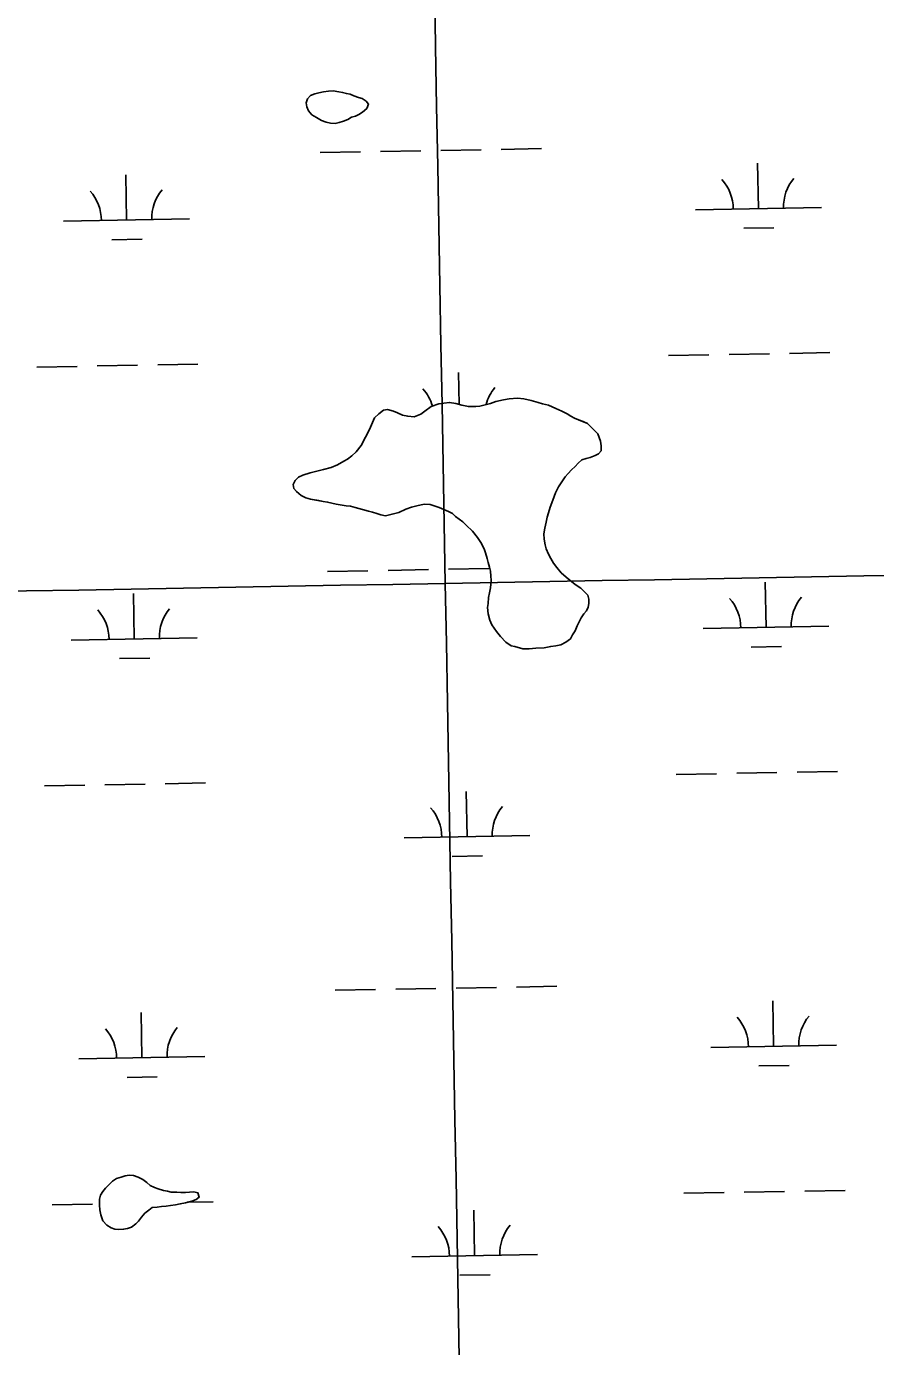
# Model space of a CAD drawing. Extents: x 3925854 to 3964121, y 224593 to 250589.
# Drawn here: x 3940315 to 3940989, y 235672 to 236720 of the extents above; entities that cross this region are included whole.
import ezdxf

# ---------------------------------------------------------------- set-up
doc = ezdxf.new("R2010")
doc.units = 0
for name, color, linetype in [('V-GRID-MAJR', 7, 'Continuous'), ('V-TOPO-SHOR', 7, 'Continuous'), ('V-WETL-SWMP', 7, 'Continuous')]:
    doc.layers.add(name, color=color, linetype=linetype)

msp = doc.modelspace()

# ---------------------------------------------------------------- linework, layer by layer
at = {"layer": 'V-GRID-MAJR'}
for points in [[(3940756.893, 230221.23), (3940647.643, 236278.076), (3940538.337, 242338.005), (3940429.031, 248397.924), (3940428.975, 248401.018)], [(3930006.603, 236087.686), (3935327.129, 236182.494), (3940647.643, 236278.076), (3945968.142, 236374.431), (3951288.627, 236471.56), (3956609.098, 236569.464), (3961929.554, 236668.141), (3961929.555, 236668.141)]]:
    msp.add_spline(points, degree=3, dxfattribs=at)
at = {"layer": 'V-TOPO-SHOR'}
for points in [[(3940585.24, 236655.279), (3940581.884, 236652.283), (3940579.094, 236650.384), (3940576.313, 236649.041), (3940573.261, 236648.25), (3940570.198, 236646.632), (3940566.863, 236645.295), (3940563.257, 236644.236), (3940560.205, 236643.448), (3940556.611, 236643.497), (3940553.029, 236644.373), (3940549.455, 236645.803), (3940545.339, 236648.068), (3940541.775, 236650.327), (3940539.052, 236653.405), (3940537.71, 236656.463), (3940537.2, 236659.786), (3940538.347, 236662.811), (3940540.596, 236665.545), (3940543.93, 236666.885), (3940547.258, 236667.669), (3940550.86, 236668.452), (3940555.014, 236668.949), (3940558.61, 236669.177), (3940563.026, 236668.566), (3940566.059, 236667.972), (3940569.088, 236667.104), (3940572.121, 236666.51), (3940575.146, 236665.365), (3940578.721, 236663.936), (3940581.75, 236663.065), (3940584.763, 236661.091), (3940586.666, 236658.576), (3940585.24, 236655.279)], [(3940771.455, 236387.298), (3940770.953, 236391.177), (3940768.819, 236397.01), (3940764.182, 236401.769), (3940760.633, 236405.134), (3940757.059, 236406.564), (3940753.483, 236407.993), (3940750.186, 236409.418), (3940747.442, 236410.838), (3940744.425, 236412.812), (3940740.307, 236414.803), (3940735.361, 236417.08), (3940729.589, 236419.644), (3940724.906, 236420.811), (3940721.324, 236421.688), (3940715.819, 236423.421), (3940710.029, 236424.602), (3940705.06, 236425.221), (3940698.421, 236424.756), (3940693.989, 236423.986), (3940687.888, 236422.683), (3940683.446, 236421.086), (3940679.284, 236420.033), (3940675.125, 236418.985), (3940671.801, 236418.475), (3940665.997, 236418.553), (3940660.76, 236419.726), (3940656.076, 236420.895), (3940651.112, 236421.79), (3940646.408, 236421.301), (3940642.531, 236420.797), (3940636.42, 236418.667), (3940631.394, 236414.864), (3940628.322, 236412.417), (3940623.04, 236410.277), (3940617.797, 236410.897), (3940613.662, 236411.782), (3940609.814, 236413.492), (3940606.517, 236414.917), (3940601.833, 236416.087), (3940598.509, 236415.577), (3940594.878, 236412.861), (3940591.519, 236409.588), (3940589.813, 236406.017), (3940587.526, 236400.243), (3940584.405, 236394.204), (3940580.722, 236387.617), (3940576.788, 236382.694), (3940573.427, 236379.421), (3940570.075, 236376.702), (3940567.013, 236375.084), (3940562.002, 236372.384), (3940556.996, 236370.24), (3940550.893, 236368.663), (3940546.734, 236367.613), (3940540.354, 236366.038), (3940534.526, 236364.18), (3940531.187, 236362.566), (3940528.386, 236359.838), (3940526.96, 236356.541), (3940527.472, 236353.494), (3940529.375, 236350.981), (3940533.205, 236347.888), (3940536.774, 236346.182), (3940540.629, 236345.025), (3940547.248, 236343.833), (3940550.557, 236343.235), (3940554.143, 236342.635), (3940561.035, 236341.163), (3940564.068, 236340.569), (3940569.03, 236339.674), (3940572.344, 236339.352), (3940576.202, 236338.474), (3940581.984, 236336.737), (3940586.668, 236335.57), (3940589.973, 236334.697), (3940593.275, 236333.546), (3940596.58, 236332.674), (3940600.162, 236331.797), (3940605.431, 236333.11), (3940610.701, 236334.423), (3940616.265, 236337.112), (3940620.71, 236338.711), (3940625.145, 236339.76), (3940630.97, 236341.064), (3940635.664, 236340.724), (3940639.518, 236339.567), (3940642.82, 236338.418), (3940650.242, 236335.281), (3940653.26, 236333.581), (3940655.718, 236331.336), (3940661.467, 236327.113), (3940664.195, 236324.314), (3940669.382, 236319.546), (3940673.185, 236314.52), (3940675.899, 236310.615), (3940678.596, 236305.601), (3940679.657, 236302.271), (3940680.982, 236297.831), (3940681.771, 236294.78), (3940682.825, 236290.897)], [(3940682.825, 236290.897), (3940683.614, 236287.843), (3940683.839, 236283.97), (3940684.071, 236280.65), (3940683.438, 236274.578), (3940682.834, 236270.716), (3940681.953, 236266.857), (3940681.615, 236262.163), (3940681.293, 236258.849), (3940681.781, 236253.869), (3940683.098, 236248.876), (3940684.707, 236245.261), (3940688.23, 236239.961), (3940691.497, 236236.047), (3940695.859, 236231.566), (3940699.965, 236228.472), (3940702.998, 236227.88), (3940709.333, 236226.137), (3940714.307, 236226.071), (3940719.566, 236226.555), (3940726.206, 236227.017), (3940731.471, 236228.054), (3940735.348, 236228.555), (3940739.506, 236229.33), (3940743.403, 236231.49), (3940747.032, 236234.206), (3940748.732, 236237.225), (3940750.71, 236240.516), (3940752.42, 236244.362), (3940754.122, 236247.657), (3940755.546, 236250.68), (3940757.801, 236253.965), (3940759.767, 236256.429), (3940761.186, 236259.173), (3940761.78, 236262.206), (3940761.546, 236265.526), (3940760.762, 236268.854), (3940758.034, 236271.654), (3940755.306, 236274.455), (3940750.921, 236277.277), (3940746.545, 236280.653), (3940743.536, 236283.18), (3940739.711, 236286.549), (3940736.174, 236290.741), (3940733.73, 236294.091), (3940731.57, 236297.989), (3940729.679, 236301.331), (3940727.799, 236305.503), (3940727.013, 236308.831), (3940726.245, 236313.263), (3940726.024, 236317.412), (3940726.638, 236322.104), (3940727.806, 236326.788), (3940728.686, 236330.646), (3940729.563, 236334.228), (3940731.003, 236338.631), (3940733.012, 236344.134), (3940735.299, 236349.908), (3940737.577, 236354.854), (3940740.114, 236358.689), (3940742.934, 236362.8), (3940745.179, 236365.257), (3940747.982, 236368.262), (3940750.782, 236370.988), (3940753.305, 236373.72), (3940756.103, 236376.169), (3940759.435, 236377.23), (3940762.763, 236378.016), (3940766.652, 236379.622), (3940769.435, 236380.968), (3940771.403, 236383.429), (3940771.455, 236387.298)], [(3940414.853, 235782.368), (3940412.199, 235780.33), (3940409.127, 235777.883), (3940406.321, 235774.741), (3940403.931, 235771.733), (3940401.827, 235769.547), (3940398.475, 235766.828), (3940395.284, 235765.902), (3940392.097, 235765.255), (3940388.499, 235765.025), (3940385.187, 235765.345), (3940382.158, 235766.215), (3940378.73, 235768.333), (3940375.736, 235771.829), (3940374.003, 235776.691), (3940373.364, 235780.568), (3940373.002, 235784.443), (3940373.063, 235789.141), (3940373.794, 235792.172), (3940375.773, 235795.326), (3940377.876, 235797.785), (3940380.962, 235801.06), (3940383.342, 235803.378), (3940386.547, 235805.41), (3940390.158, 235806.606), (3940393.488, 235807.667), (3940396.675, 235808.179), (3940399.986, 235807.857), (3940403.703, 235806.702), (3940407.408, 235804.72), (3940410.693, 235802.326), (3940413.29, 235800.079), (3940416.583, 235798.24), (3940419.61, 235797.232), (3940423.88, 235796.069), (3940426.911, 235795.338), (3940429.942, 235794.744), (3940434.503, 235794.685), (3940437.678, 235794.365), (3940441.411, 235794.455), (3940444.592, 235794.552), (3940448.053, 235794.918), (3940451.221, 235794.187), (3940452.28, 235790.578), (3940449.767, 235788.815), (3940446.296, 235787.617), (3940441.442, 235786.3), (3940437.145, 235785.389), (3940433.404, 235784.608), (3940429.385, 235783.972), (3940426.063, 235783.601), (3940422.328, 235783.236), (3940418.73, 235782.87), (3940414.853, 235782.368)]]:
    msp.add_lwpolyline(points, dxfattribs=at)
at = {"layer": 'V-WETL-SWMP'}
for p, q in [((3940537.201, 236659.786), (3940538.347, 236662.812)), ((3940537.71, 236656.462), (3940537.201, 236659.786)), ((3940538.347, 236662.812), (3940540.595, 236665.546)), ((3940540.595, 236665.546), (3940543.93, 236666.884)), ((3940543.93, 236666.884), (3940547.257, 236667.669)), ((3940547.257, 236667.669), (3940550.861, 236668.451)), ((3940550.861, 236668.451), (3940555.014, 236668.949)), ((3940555.014, 236668.949), (3940558.611, 236669.177)), ((3940558.611, 236669.177), (3940563.026, 236668.566)), ((3940563.026, 236668.566), (3940566.058, 236667.973)), ((3940566.058, 236667.973), (3940569.088, 236667.103)), ((3940569.088, 236667.103), (3940572.121, 236666.51)), ((3940572.121, 236666.51), (3940575.146, 236665.365)), ((3940575.146, 236665.365), (3940578.721, 236663.935)), ((3940578.721, 236663.935), (3940581.75, 236663.066)), ((3940581.75, 236663.066), (3940584.764, 236661.091)), ((3940584.764, 236661.091), (3940586.666, 236658.577)), ((3940539.052, 236653.404), (3940537.71, 236656.462)), ((3940541.775, 236650.327), (3940539.052, 236653.404)), ((3940545.339, 236648.068), (3940541.775, 236650.327)), ((3940579.094, 236650.385), (3940576.312, 236649.04)), ((3940581.883, 236652.283), (3940579.094, 236650.385)), ((3940585.24, 236655.279), (3940581.883, 236652.283)), ((3940586.666, 236658.577), (3940585.24, 236655.279)), ((3940549.455, 236645.802), (3940545.339, 236648.068)), ((3940553.03, 236644.373), (3940549.455, 236645.802)), ((3940556.612, 236643.496), (3940553.03, 236644.373)), ((3940560.205, 236643.448), (3940556.612, 236643.496)), ((3940563.256, 236644.237), (3940560.205, 236643.448)), ((3940566.863, 236645.295), (3940563.256, 236644.237)), ((3940570.198, 236646.633), (3940566.863, 236645.295)), ((3940573.261, 236648.251), (3940570.198, 236646.633)), ((3940576.312, 236649.04), (3940573.261, 236648.251)), ((3940548.189, 236620.198), (3940580.184, 236620.78)), ((3940596.181, 236621.071), (3940628.176, 236621.653)), ((3940644.173, 236621.943), (3940676.168, 236622.525)), ((3940692.165, 236622.816), (3940724.16, 236623.398)), ((3940896.37, 236575.779), (3940895.716, 236611.773)), ((3940394.545, 236566.654), (3940393.891, 236602.648)), ((3940846.379, 236574.87), (3940946.362, 236576.688)), ((3940344.553, 236565.745), (3940444.537, 236567.563)), ((3940884.653, 236560.132), (3940908.649, 236560.569)), ((3940382.828, 236551.007), (3940406.824, 236551.444)), ((3940873.065, 236459.904), (3940905.06, 236460.486)), ((3940921.057, 236460.777), (3940953.052, 236461.358)), ((3940323.248, 236449.907), (3940355.243, 236450.488)), ((3940371.24, 236450.779), (3940403.235, 236451.361)), ((3940419.232, 236451.652), (3940451.227, 236452.234)), ((3940825.073, 236459.031), (3940857.068, 236459.613)), ((3940658.687, 236420.244), (3940658.226, 236445.566)), ((3940631.394, 236414.864), (3940636.42, 236418.668)), ((3940636.42, 236418.668), (3940642.53, 236420.798)), ((3940642.53, 236420.798), (3940646.407, 236421.3)), ((3940646.407, 236421.3), (3940651.113, 236421.79)), ((3940651.113, 236421.79), (3940656.076, 236420.895)), ((3940656.076, 236420.895), (3940660.76, 236419.727)), ((3940660.76, 236419.727), (3940665.997, 236418.552)), ((3940665.997, 236418.552), (3940671.801, 236418.475)), ((3940671.801, 236418.475), (3940675.125, 236418.984)), ((3940675.125, 236418.984), (3940683.445, 236421.085)), ((3940683.445, 236421.085), (3940687.889, 236422.684)), ((3940687.889, 236422.684), (3940693.988, 236423.986)), ((3940693.988, 236423.986), (3940698.421, 236424.756)), ((3940698.421, 236424.756), (3940705.061, 236425.221)), ((3940705.061, 236425.221), (3940710.029, 236424.602)), ((3940710.029, 236424.602), (3940715.818, 236423.42)), ((3940715.818, 236423.42), (3940721.324, 236421.688)), ((3940721.324, 236421.688), (3940724.906, 236420.812)), ((3940724.906, 236420.812), (3940729.59, 236419.644)), ((3940729.59, 236419.644), (3940735.361, 236417.079)), ((3940589.813, 236406.017), (3940591.519, 236409.588)), ((3940591.519, 236409.588), (3940594.879, 236412.861)), ((3940594.879, 236412.861), (3940598.509, 236415.577)), ((3940598.509, 236415.577), (3940601.833, 236416.086)), ((3940601.833, 236416.086), (3940606.517, 236414.918)), ((3940606.517, 236414.918), (3940609.815, 236413.492)), ((3940609.815, 236413.492), (3940613.662, 236411.782)), ((3940613.662, 236411.782), (3940617.797, 236410.898)), ((3940617.797, 236410.898), (3940623.041, 236410.276)), ((3940623.041, 236410.276), (3940628.321, 236412.417)), ((3940628.321, 236412.417), (3940631.394, 236414.864)), ((3940735.361, 236417.079), (3940740.306, 236414.802)), ((3940740.306, 236414.802), (3940744.426, 236412.813)), ((3940744.426, 236412.813), (3940747.441, 236410.838)), ((3940747.441, 236410.838), (3940750.186, 236409.419)), ((3940750.186, 236409.419), (3940753.484, 236407.993)), ((3940584.404, 236394.203), (3940587.525, 236400.243)), ((3940587.525, 236400.243), (3940589.813, 236406.017)), ((3940753.484, 236407.993), (3940760.633, 236405.134)), ((3940760.633, 236405.134), (3940764.182, 236401.77)), ((3940764.182, 236401.77), (3940768.819, 236397.009)), ((3940576.788, 236382.694), (3940580.723, 236387.617)), ((3940580.723, 236387.617), (3940584.404, 236394.203)), ((3940768.819, 236397.009), (3940770.953, 236391.176)), ((3940770.953, 236391.176), (3940771.454, 236387.299)), ((3940771.454, 236387.299), (3940771.403, 236383.43)), ((3940567.012, 236375.083), (3940570.074, 236376.701)), ((3940570.074, 236376.701), (3940573.427, 236379.421)), ((3940573.427, 236379.421), (3940576.788, 236382.694)), ((3940759.434, 236377.231), (3940756.103, 236376.169)), ((3940762.762, 236378.016), (3940759.434, 236377.231)), ((3940766.653, 236379.623), (3940762.762, 236378.016)), ((3940769.435, 236380.968), (3940766.653, 236379.623)), ((3940771.403, 236383.43), (3940769.435, 236380.968)), ((3940540.355, 236366.038), (3940546.734, 236367.612)), ((3940546.734, 236367.612), (3940550.894, 236368.663)), ((3940550.894, 236368.663), (3940556.996, 236370.24)), ((3940556.996, 236370.24), (3940562.001, 236372.385)), ((3940562.001, 236372.385), (3940567.012, 236375.083)), ((3940747.982, 236368.261), (3940745.178, 236365.257)), ((3940750.782, 236370.988), (3940747.982, 236368.261)), ((3940753.306, 236373.719), (3940750.782, 236370.988)), ((3940756.103, 236376.169), (3940753.306, 236373.719)), ((3940526.961, 236356.541), (3940528.386, 236359.839)), ((3940527.473, 236353.493), (3940526.961, 236356.541)), ((3940528.386, 236359.839), (3940531.187, 236362.566)), ((3940531.187, 236362.566), (3940534.525, 236364.18)), ((3940534.525, 236364.18), (3940540.355, 236366.038)), ((3940740.115, 236358.69), (3940737.576, 236354.854)), ((3940742.934, 236362.799), (3940740.115, 236358.69)), ((3940745.178, 236365.257), (3940742.934, 236362.799)), ((3940529.375, 236350.98), (3940527.473, 236353.493)), ((3940533.204, 236347.889), (3940529.375, 236350.98)), ((3940536.775, 236346.183), (3940533.204, 236347.889)), ((3940540.629, 236345.026), (3940536.775, 236346.183)), ((3940735.299, 236349.908), (3940733.011, 236344.134)), ((3940737.576, 236354.854), (3940735.299, 236349.908)), ((3940550.557, 236343.236), (3940540.629, 236345.026)), ((3940554.143, 236342.635), (3940550.557, 236343.236)), ((3940561.034, 236341.162), (3940554.143, 236342.635)), ((3940564.067, 236340.569), (3940561.034, 236341.162)), ((3940569.03, 236339.674), (3940564.067, 236340.569)), ((3940572.343, 236339.353), (3940569.03, 236339.674)), ((3940576.202, 236338.473), (3940572.343, 236339.353)), ((3940581.984, 236336.738), (3940576.202, 236338.473)), ((3940586.667, 236335.57), (3940581.984, 236336.738)), ((3940589.973, 236334.697), (3940586.667, 236335.57)), ((3940593.275, 236333.547), (3940589.973, 236334.697)), ((3940616.266, 236337.112), (3940610.701, 236334.422)), ((3940620.71, 236338.712), (3940616.266, 236337.112)), ((3940625.146, 236339.759), (3940620.71, 236338.712)), ((3940630.969, 236341.064), (3940625.146, 236339.759)), ((3940635.663, 236340.725), (3940630.969, 236341.064)), ((3940639.518, 236339.568), (3940635.663, 236340.725)), ((3940642.82, 236338.419), (3940639.518, 236339.568)), ((3940650.242, 236335.28), (3940642.82, 236338.419)), ((3940653.26, 236333.581), (3940650.242, 236335.28)), ((3940731.003, 236338.632), (3940729.563, 236334.228)), ((3940733.011, 236344.134), (3940731.003, 236338.632)), ((3940596.58, 236332.674), (3940593.275, 236333.547)), ((3940600.162, 236331.797), (3940596.58, 236332.674)), ((3940610.701, 236334.422), (3940600.162, 236331.797)), ((3940655.718, 236331.337), (3940653.26, 236333.581)), ((3940661.467, 236327.114), (3940655.718, 236331.337)), ((3940664.194, 236324.314), (3940661.467, 236327.114)), ((3940669.383, 236319.546), (3940664.194, 236324.314)), ((3940727.805, 236326.788), (3940726.638, 236322.104)), ((3940728.686, 236330.646), (3940727.805, 236326.788)), ((3940729.563, 236334.228), (3940728.686, 236330.646)), ((3940673.186, 236314.52), (3940669.383, 236319.546)), ((3940675.899, 236310.614), (3940673.186, 236314.52)), ((3940726.638, 236322.104), (3940726.023, 236317.413)), ((3940726.023, 236317.413), (3940726.244, 236313.263)), ((3940678.597, 236305.602), (3940675.899, 236310.614)), ((3940679.658, 236302.271), (3940678.597, 236305.602)), ((3940726.244, 236313.263), (3940727.014, 236308.83)), ((3940727.014, 236308.83), (3940727.8, 236305.503)), ((3940727.8, 236305.503), (3940729.679, 236301.331)), ((3940680.982, 236297.831), (3940679.658, 236302.271)), ((3940681.77, 236294.78), (3940680.982, 236297.831)), ((3940682.825, 236290.896), (3940681.77, 236294.78)), ((3940729.679, 236301.331), (3940731.57, 236297.989)), ((3940731.57, 236297.989), (3940733.73, 236294.091)), ((3940733.73, 236294.091), (3940736.173, 236290.741)), ((3940554.237, 236287.578), (3940586.232, 236288.16)), ((3940602.229, 236288.451), (3940634.224, 236289.033)), ((3940650.221, 236289.323), (3940682.216, 236289.905)), ((3940683.613, 236287.844), (3940682.825, 236290.896)), ((3940683.839, 236283.971), (3940683.613, 236287.844)), ((3940684.071, 236280.651), (3940683.839, 236283.971)), ((3940736.173, 236290.741), (3940739.711, 236286.548)), ((3940739.711, 236286.548), (3940743.536, 236283.18)), ((3940743.536, 236283.18), (3940746.544, 236280.652)), ((3940682.833, 236270.716), (3940683.438, 236274.578)), ((3940683.438, 236274.578), (3940684.071, 236280.651)), ((3940746.544, 236280.652), (3940750.922, 236277.277)), ((3940750.922, 236277.277), (3940755.307, 236274.455)), ((3940755.307, 236274.455), (3940760.761, 236268.854)), ((3940902.418, 236243.159), (3940901.764, 236279.153)), ((3940400.593, 236234.034), (3940399.939, 236270.028)), ((3940681.294, 236258.85), (3940681.614, 236262.163)), ((3940681.614, 236262.163), (3940681.953, 236266.858)), ((3940681.953, 236266.858), (3940682.833, 236270.716)), ((3940760.761, 236268.854), (3940761.547, 236265.526)), ((3940761.779, 236262.206), (3940761.186, 236259.173)), ((3940761.547, 236265.526), (3940761.779, 236262.206)), ((3940681.781, 236253.868), (3940681.294, 236258.85)), ((3940683.097, 236248.875), (3940681.781, 236253.868)), ((3940757.8, 236253.966), (3940755.545, 236250.679)), ((3940759.767, 236256.428), (3940757.8, 236253.966)), ((3940761.186, 236259.173), (3940759.767, 236256.428)), ((3940684.707, 236245.26), (3940683.097, 236248.875)), ((3940688.231, 236239.961), (3940684.707, 236245.26)), ((3940750.711, 236240.515), (3940748.732, 236237.224)), ((3940752.42, 236244.362), (3940750.711, 236240.515)), ((3940754.122, 236247.657), (3940752.42, 236244.362)), ((3940755.545, 236250.679), (3940754.122, 236247.657)), ((3940852.427, 236242.25), (3940952.41, 236244.068)), ((3940350.602, 236233.125), (3940450.585, 236234.943)), ((3940691.496, 236236.048), (3940688.231, 236239.961)), ((3940695.859, 236231.567), (3940691.496, 236236.048)), ((3940699.965, 236228.472), (3940695.859, 236231.567)), ((3940743.404, 236231.49), (3940739.505, 236229.33)), ((3940747.033, 236234.206), (3940743.404, 236231.49)), ((3940748.732, 236237.224), (3940747.033, 236234.206)), ((3940702.998, 236227.879), (3940699.965, 236228.472)), ((3940709.332, 236226.136), (3940702.998, 236227.879)), ((3940714.307, 236226.071), (3940709.332, 236226.136)), ((3940719.566, 236226.554), (3940714.307, 236226.071)), ((3940726.206, 236227.018), (3940719.566, 236226.554)), ((3940731.472, 236228.054), (3940726.206, 236227.018)), ((3940735.349, 236228.556), (3940731.472, 236228.054)), ((3940739.505, 236229.33), (3940735.349, 236228.556)), ((3940890.701, 236227.512), (3940914.697, 236227.949)), ((3940388.876, 236218.387), (3940412.872, 236218.824)), ((3940831.121, 236126.411), (3940863.116, 236126.993)), ((3940879.113, 236127.284), (3940911.108, 236127.866)), ((3940927.105, 236128.157), (3940959.1, 236128.738)), ((3940329.296, 236117.287), (3940361.291, 236117.868)), ((3940377.288, 236118.159), (3940409.283, 236118.741)), ((3940425.28, 236119.032), (3940457.275, 236119.614)), ((3940664.929, 236076.952), (3940664.274, 236112.946)), ((3940614.937, 236076.043), (3940714.92, 236077.861)), ((3940653.211, 236061.305), (3940677.207, 236061.741)), ((3940656.269, 235956.703), (3940688.264, 235957.285)), ((3940704.261, 235957.576), (3940736.256, 235958.158)), ((3940560.285, 235954.958), (3940592.28, 235955.54)), ((3940608.277, 235955.831), (3940640.272, 235956.413)), ((3940406.641, 235901.414), (3940405.987, 235937.408)), ((3940908.466, 235910.539), (3940907.812, 235946.533)), ((3940858.475, 235909.63), (3940958.458, 235911.448)), ((3940356.65, 235900.505), (3940456.633, 235902.323)), ((3940896.749, 235894.892), (3940920.745, 235895.328)), ((3940394.924, 235885.767), (3940418.92, 235886.204)), ((3940377.877, 235797.785), (3940380.962, 235801.061)), ((3940380.962, 235801.061), (3940383.342, 235803.379)), ((3940383.342, 235803.379), (3940386.548, 235805.41)), ((3940386.548, 235805.41), (3940390.157, 235806.606)), ((3940390.157, 235806.606), (3940393.488, 235807.667)), ((3940393.488, 235807.667), (3940396.674, 235808.178)), ((3940396.674, 235808.178), (3940399.987, 235807.858)), ((3940399.987, 235807.858), (3940403.703, 235806.703)), ((3940403.703, 235806.703), (3940407.409, 235804.719)), ((3940407.409, 235804.719), (3940410.694, 235802.325)), ((3940410.694, 235802.325), (3940413.29, 235800.08)), ((3940413.29, 235800.08), (3940416.583, 235798.239)), ((3940373.064, 235789.141), (3940373.795, 235792.172)), ((3940373.795, 235792.172), (3940375.772, 235795.325)), ((3940375.772, 235795.325), (3940377.877, 235797.785)), ((3940416.583, 235798.239), (3940419.61, 235797.232)), ((3940419.61, 235797.232), (3940423.88, 235796.069)), ((3940423.88, 235796.069), (3940426.911, 235795.338)), ((3940426.911, 235795.338), (3940429.943, 235794.745)), ((3940429.943, 235794.745), (3940434.504, 235794.684)), ((3940434.504, 235794.684), (3940437.678, 235794.366)), ((3940437.678, 235794.366), (3940441.411, 235794.455)), ((3940441.411, 235794.455), (3940444.591, 235794.551)), ((3940444.591, 235794.551), (3940448.052, 235794.919)), ((3940448.052, 235794.919), (3940451.221, 235794.186)), ((3940452.279, 235790.579), (3940449.767, 235788.815)), ((3940451.221, 235794.186), (3940452.279, 235790.579)), ((3940837.169, 235793.791), (3940869.164, 235794.373)), ((3940885.161, 235794.664), (3940917.156, 235795.246)), ((3940933.153, 235795.537), (3940965.148, 235796.118)), ((3940335.344, 235784.667), (3940367.339, 235785.248)), ((3940373.001, 235784.443), (3940373.064, 235789.141)), ((3940373.364, 235780.568), (3940373.001, 235784.443)), ((3940374.004, 235776.69), (3940373.364, 235780.568)), ((3940412.199, 235780.33), (3940409.126, 235777.883)), ((3940414.852, 235782.368), (3940412.199, 235780.33)), ((3940418.729, 235782.869), (3940414.852, 235782.368)), ((3940422.327, 235783.236), (3940418.729, 235782.869)), ((3940426.064, 235783.601), (3940422.327, 235783.236)), ((3940429.386, 235783.972), (3940426.064, 235783.601)), ((3940433.403, 235784.609), (3940429.386, 235783.972)), ((3940437.145, 235785.389), (3940433.403, 235784.609)), ((3940441.441, 235786.3), (3940437.145, 235785.389)), ((3940446.296, 235787.617), (3940441.441, 235786.3)), ((3940442.61, 235786.617), (3940463.323, 235786.994)), ((3940449.767, 235788.815), (3940446.296, 235787.617)), ((3940670.977, 235744.332), (3940670.322, 235780.326)), ((3940375.736, 235771.829), (3940374.004, 235776.69)), ((3940378.731, 235768.334), (3940375.736, 235771.829)), ((3940401.828, 235769.548), (3940398.475, 235766.828)), ((3940403.931, 235771.732), (3940401.828, 235769.548)), ((3940406.32, 235774.741), (3940403.931, 235771.732)), ((3940409.126, 235777.883), (3940406.32, 235774.741)), ((3940382.158, 235766.216), (3940378.731, 235768.334)), ((3940385.187, 235765.346), (3940382.158, 235766.216)), ((3940388.5, 235765.026), (3940385.187, 235765.346)), ((3940392.097, 235765.255), (3940388.5, 235765.026)), ((3940395.284, 235765.903), (3940392.097, 235765.255)), ((3940398.475, 235766.828), (3940395.284, 235765.903)), ((3940620.985, 235743.423), (3940720.969, 235745.241)), ((3940659.259, 235728.685), (3940683.255, 235729.121))]:
    msp.add_line(p, q, dxfattribs=at)
for centre, start, end in [((3940841.128, 236575.249), 0.269879, 41.813537), ((3940951.595, 236577.258), 140.269876, 181.813534), ((3940339.303, 236566.124), 0.269879, 41.813537), ((3940449.77, 236568.133), 140.269876, 181.813534), ((3940603.638, 236409.042), 16.451601, 41.813537), ((3940714.106, 236411.051), 140.269876, 164.896846), ((3940847.176, 236242.629), 0.269879, 41.813537), ((3940957.643, 236244.638), 140.269876, 181.813534), ((3940345.351, 236233.504), 0.269879, 41.813537), ((3940455.818, 236235.513), 140.269876, 181.813534), ((3940609.686, 236076.422), 0.269879, 41.813537), ((3940720.154, 236078.431), 140.269876, 181.813534), ((3940853.224, 235910.009), 0.269879, 41.813537), ((3940963.692, 235912.018), 140.269876, 181.813534), ((3940351.399, 235900.884), 0.269879, 41.813537), ((3940461.867, 235902.893), 140.269876, 181.813534), ((3940615.734, 235743.802), 0.269879, 41.813537), ((3940726.202, 235745.811), 140.269876, 181.813534)]:
    msp.add_arc(centre, 35.246, start, end, dxfattribs=at)

doc.saveas('drawing.dxf')
